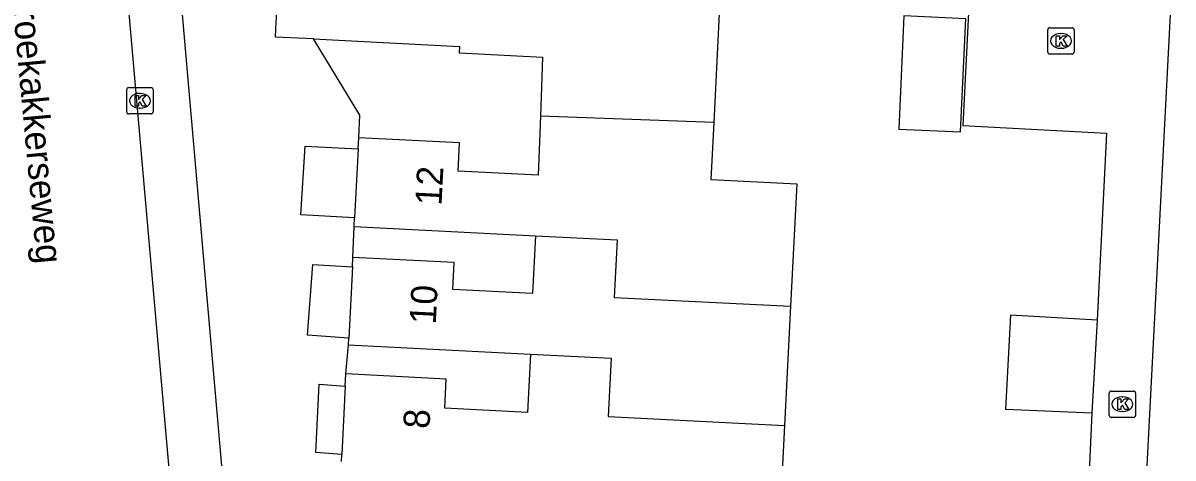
# Model space of a CAD drawing. Extents: x 162990 to 165007, y 383433 to 384336.
# Drawn here: x 164326.35 to 164370.13, y 383823.44 to 383840 of the extents above; entities that cross this region are included whole.
import ezdxf

# ---------------------------------------------------------------- set-up
doc = ezdxf.new("R2010")
doc.units = 0
for name, color, linetype in [('IMGEO_Kolk', 7, 'Continuous'), ('IMGEO_Muur', 7, 'Continuous'), ('IMGEO_Openbare_ruimte_label', 7, 'Continuous'), ('IMGEO_Pand', 7, 'Continuous'), ('IMGEO_Pand_nummerreeks', 7, 'Continuous'), ('IMGEO_Rijbaan_lokaal_open', 7, 'Continuous'), ('IMGEO_Voetpad_open', 7, 'Continuous')]:
    doc.layers.add(name, color=color, linetype=linetype)

msp = doc.modelspace()

# ---------------------------------------------------------------- linework, layer by layer
at = {"layer": 'IMGEO_Kolk'}
for p, q in [((164365.363, 383838.895), (164365.363, 383839.747)), ((164365.438, 383839.821), (164366.29, 383839.821)), ((164365.851, 383839.601), (164365.876, 383839.601)), ((164366.364, 383839.747), (164366.364, 383838.895)), ((164365.874, 383839.041), (164365.849, 383839.041)), ((164366.29, 383838.821), (164365.438, 383838.821)), ((164330.3, 383836.617), (164330.3, 383837.469)), ((164330.375, 383837.543), (164331.227, 383837.543)), ((164330.788, 383837.323), (164330.813, 383837.323)), ((164331.301, 383837.469), (164331.301, 383836.617)), ((164331.227, 383836.543), (164330.375, 383836.543)), ((164330.811, 383836.763), (164330.786, 383836.763)), ((164367.705, 383825.066), (164367.705, 383825.918)), ((164367.78, 383825.992), (164368.632, 383825.992)), ((164368.706, 383825.918), (164368.706, 383825.066)), ((164368.193, 383825.772), (164368.218, 383825.772)), ((164368.632, 383824.992), (164367.78, 383824.992)), ((164368.216, 383825.212), (164368.191, 383825.212))]:
    msp.add_line(p, q, dxfattribs=at)
for points in [[(164365.363, 383838.895), (164365.363, 383839.747)], [(164365.438, 383839.821), (164366.29, 383839.821)], [(164365.684, 383839.521), (164365.807, 383839.521), (164365.807, 383839.37), (164365.937, 383839.521), (164366.101, 383839.521), (164365.955, 383839.37), (164366.108, 383839.121), (164365.956, 383839.121), (164365.871, 383839.285), (164365.807, 383839.218), (164365.807, 383839.121), (164365.684, 383839.121), (164365.684, 383839.521)], [(164366.364, 383839.747), (164366.364, 383838.895)], [(164366.29, 383838.821), (164365.438, 383838.821)], [(164330.3, 383836.617), (164330.3, 383837.469)], [(164330.375, 383837.543), (164331.227, 383837.543)], [(164330.621, 383837.243), (164330.744, 383837.243), (164330.744, 383837.092), (164330.874, 383837.243), (164331.038, 383837.243), (164330.892, 383837.092), (164331.045, 383836.843), (164330.893, 383836.843), (164330.808, 383837.007), (164330.744, 383836.94), (164330.744, 383836.843), (164330.621, 383836.843), (164330.621, 383837.243)], [(164331.301, 383837.469), (164331.301, 383836.617)], [(164331.227, 383836.543), (164330.375, 383836.543)], [(164367.705, 383825.066), (164367.705, 383825.918)], [(164367.78, 383825.992), (164368.632, 383825.992)], [(164368.706, 383825.918), (164368.706, 383825.066)], [(164368.026, 383825.692), (164368.149, 383825.692), (164368.149, 383825.541), (164368.279, 383825.692), (164368.443, 383825.692), (164368.297, 383825.541), (164368.45, 383825.292), (164368.298, 383825.292), (164368.213, 383825.456), (164368.149, 383825.389), (164368.149, 383825.292), (164368.026, 383825.292), (164368.026, 383825.692)], [(164368.632, 383824.992), (164367.78, 383824.992)]]:
    msp.add_lwpolyline(points, dxfattribs=at)
for centre, start, end in [((164365.44, 383839.745), 91.552, 178.448), ((164365.44, 383839.745), 91.552, 178.448), ((164366.288, 383839.745), 1.552, 88.448), ((164366.288, 383839.745), 1.552, 88.448), ((164365.44, 383838.897), 181.552, 268.448), ((164365.44, 383838.897), 181.552, 268.448), ((164366.288, 383838.897), 271.552, 358.448), ((164366.288, 383838.897), 271.552, 358.448), ((164330.377, 383837.467), 91.552, 178.448), ((164330.377, 383837.467), 91.552, 178.448), ((164331.225, 383837.467), 1.552, 88.448), ((164331.225, 383837.467), 1.552, 88.448), ((164330.377, 383836.619), 181.552, 268.448), ((164330.377, 383836.619), 181.552, 268.448), ((164331.225, 383836.619), 271.552, 358.448), ((164331.225, 383836.619), 271.552, 358.448), ((164367.782, 383825.916), 91.552, 178.448), ((164367.782, 383825.916), 91.552, 178.448), ((164368.63, 383825.916), 1.552, 88.448), ((164368.63, 383825.916), 1.552, 88.448), ((164367.782, 383825.068), 181.552, 268.448), ((164367.782, 383825.068), 181.552, 268.448), ((164368.63, 383825.068), 271.552, 358.448), ((164368.63, 383825.068), 271.552, 358.448)]:
    msp.add_arc(centre, 0.0765, start, end, dxfattribs=at)
for centre, major_axis, ratio, start_param, end_param in [((164365.85, 383839.321), (-0.387, 0.002), 0.722429, 4.712389, 7.853982), ((164365.875, 383839.321), (-0.39, 0.002), 0.717154, 1.570796, 4.712389), ((164330.787, 383837.043), (-0.387, 0.002), 0.722429, 4.712389, 7.853982), ((164330.812, 383837.043), (-0.39, 0.002), 0.717154, 1.570796, 4.712389), ((164368.192, 383825.492), (-0.387, 0.002), 0.722429, 4.712389, 7.853982), ((164368.217, 383825.492), (-0.39, 0.002), 0.717154, 1.570796, 4.712389)]:
    msp.add_ellipse(centre, major_axis=major_axis, ratio=ratio, start_param=start_param, end_param=end_param, dxfattribs=at)
at = {"layer": 'IMGEO_Muur'}
msp.add_lwpolyline([(164353.844, 383859.015), (164363.256, 383858.577), (164362.129, 383836.096)], dxfattribs=at)
at = {"layer": 'IMGEO_Pand'}
for points in [[(164337.405, 383839.395), (164335.966, 383839.468), (164335.982, 383839.776), (164336.111, 383842.312), (164336.139, 383842.862)], [(164352.884, 383840.903), (164352.645, 383836.213)], [(164362.239, 383840.166), (164359.888, 383840.273), (164359.692, 383835.962), (164362.043, 383835.855), (164362.239, 383840.166)], [(164337.405, 383839.395), (164342.97, 383839.112), (164342.958, 383838.867), (164346.134, 383838.706), (164346.051, 383836.455)], [(164346.051, 383836.455), (164345.968, 383834.206), (164342.919, 383834.361), (164342.973, 383835.438), (164339.13, 383835.633)], [(164352.645, 383836.213), (164346.051, 383836.455)], [(164352.645, 383836.213), (164352.535, 383834.045), (164355.811, 383833.879), (164355.574, 383829.218)], [(164339.108, 383835.207), (164339.13, 383835.633)], [(164339.108, 383835.207), (164338.975, 383832.587)], [(164338.958, 383832.255), (164338.975, 383832.587)], [(164338.958, 383832.255), (164345.856, 383831.905)], [(164345.856, 383831.905), (164345.744, 383829.703), (164342.716, 383829.857), (164342.769, 383830.886), (164338.91, 383831.082)], [(164345.856, 383831.905), (164348.971, 383831.747), (164348.859, 383829.551), (164355.574, 383829.218)], [(164338.892, 383830.727), (164338.754, 383828.005)], [(164338.892, 383830.727), (164338.91, 383831.082)], [(164355.574, 383829.218), (164355.343, 383824.684)], [(164367.239, 383828.689), (164363.946, 383828.877), (164363.756, 383825.307), (164367.038, 383825.169)], [(164367.239, 383828.689), (164367.038, 383825.169)], [(164338.741, 383827.754), (164338.754, 383828.005)], [(164338.741, 383827.754), (164345.673, 383827.401)], [(164345.673, 383827.401), (164345.56, 383825.178), (164342.407, 383825.338), (164342.464, 383826.449), (164338.646, 383826.643)], [(164345.673, 383827.401), (164348.742, 383827.243), (164348.629, 383825.024), (164355.343, 383824.684)], [(164338.622, 383826.179), (164338.646, 383826.643)], [(164338.622, 383826.179), (164338.49, 383823.573)], [(164355.343, 383824.684), (164355.114, 383820.178)], [(164338.477, 383823.315), (164338.49, 383823.573)]]:
    msp.add_lwpolyline(points, dxfattribs=at)
at = {"layer": 'IMGEO_Rijbaan_lokaal_open'}
msp.add_lwpolyline([(164333.77, 383801.951), (164330.069, 383844.137)], dxfattribs=at)
at = {"layer": 'IMGEO_Voetpad_open'}
for points in [[(164326.729, 383882.504), (164328.723, 383882.736), (164335.511, 383804.788)], [(164353.844, 383859.015), (164363.256, 383858.577), (164362.129, 383836.096), (164367.605, 383835.813), (164367.239, 383828.689)], [(164365.032, 383850.289), (164364.676, 383842.928), (164370.131, 383842.554), (164369.116, 383822.901)], [(164339.13, 383835.633), (164339.175, 383836.497), (164337.405, 383839.395)], [(164338.975, 383832.587), (164336.925, 383832.704), (164337.092, 383835.313), (164339.108, 383835.207)], [(164338.91, 383831.082), (164338.958, 383832.255)], [(164338.754, 383828.005), (164337.182, 383828.115), (164337.39, 383830.814), (164338.892, 383830.727)], [(164338.646, 383826.643), (164338.741, 383827.754)], [(164338.49, 383823.573), (164337.499, 383823.656), (164337.626, 383826.255), (164338.622, 383826.179)], [(164367.038, 383825.169), (164366.579, 383815.002), (164365.723, 383815.045), (164365.682, 383814.085)]]:
    msp.add_lwpolyline(points, dxfattribs=at)

# ---------------------------------------------------------------- texts
at = {"layer": 'IMGEO_Openbare_ruimte_label'}
msp.add_text('Broekakkerseweg', height=1, rotation=275.3344, dxfattribs=at).set_placement((164325.891, 383841.389))
at = {"layer": 'IMGEO_Pand_nummerreeks'}
for s, rotation, p in [('12', 87.0851, (164342.282, 383833.04)), ('10', 87.0929, (164342.064, 383828.52)), ('8', 87.0929, (164341.823, 383824.542))]:
    msp.add_text(s, height=1, rotation=rotation, dxfattribs=at).set_placement(p)

doc.saveas('drawing.dxf')
